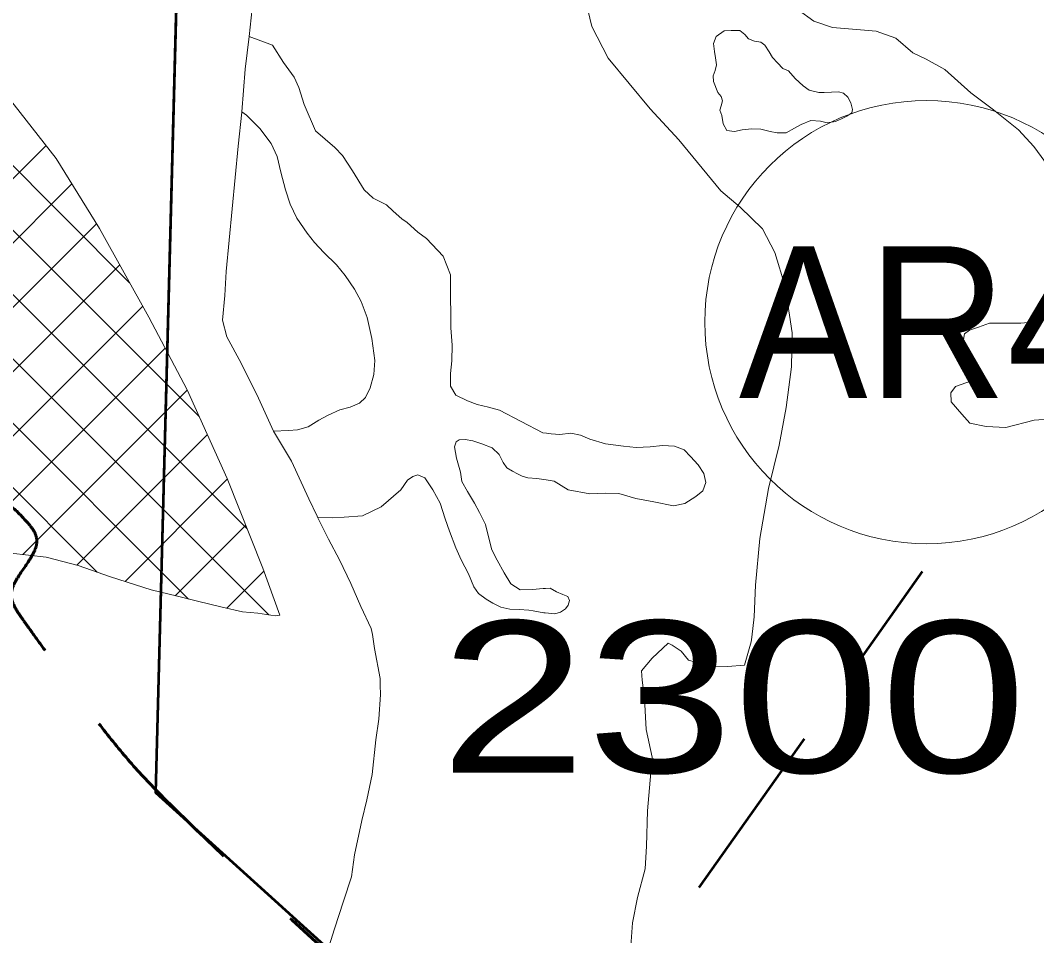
# Model space of a CAD drawing. Extents: x -1643653 to 4543381, y 1624270 to 13878484.
# Drawn here: x 752016 to 755364, y 8927283 to 8930300 of the extents above; entities that cross this region are included whole.
import ezdxf
from ezdxf.enums import TextEntityAlignment as Align

# ---------------------------------------------------------------- set-up
doc = ezdxf.new("R2010")
doc.units = 0
doc.header["$LTSCALE"] = 200
doc.linetypes.add('MEDIUM_DASHED', pattern=[4.5, 3, -1.5])
for name, color, linetype, lineweight in [('1', 7, 'Continuous', 13), ('10', 7, 'MEDIUM_DASHED', 60), ('27', 7, 'Continuous', 53), ('28', 7, 'Continuous', 53), ('29', 7, 'Continuous', 13), ('45', 7, 'Continuous', 13)]:
    doc.layers.add(name, color=color, linetype=linetype, lineweight=lineweight)
doc.layers.add('63', color=7, linetype='Continuous')

msp = doc.modelspace()

# ---------------------------------------------------------------- linework, layer by layer
at = {"layer": '1', "lineweight": 25}
msp.add_spline([(814781, 9009175.5), (814787.2, 9009173.4), (814796.9, 9009173.4), (814799.4, 9009172.4), (814805.1, 9009174.5), (814805.6, 9009176.5), (814811.7, 9009179.5), (814811.7, 9009179.5), (814801.5, 9009181), (814790.7, 9009181.5), (814784.1, 9009183.1), (814777.4, 9009185.1), (814778.4, 9009175.5)], degree=3, dxfattribs=at)
at = {"layer": '10'}
msp.add_open_spline([(753774.9, 8926261.4), (753812.7, 8926399.9), (753812, 8926558.8), (753709.5, 8926687.3), (753566, 8926867.3), (753376.7, 8926916.9), (753227, 8927050.3), (753014.8, 8927239.4), (752804.9, 8927430.3), (752597.6, 8927630.5), (752376.7, 8927843.7), (752192.2, 8928091.3), (752017.6, 8928334.1), (751956, 8928419.6), (752103.6, 8928574.9), (752029.9, 8928655), (751955.6, 8928735.8), (751801.6, 8928688.1), (751721.4, 8928753.8), (751652.2, 8928810.4), (751601.3, 8928901.2), (751523.9, 8928951.3), (751367.8, 8929052.4), (751185.2, 8929119.1), (751030.2, 8929222.8), (750931.1, 8929289.2), (750854.8, 8929393), (750746.4, 8929445), (750665, 8929484.1), (750582.4, 8929520.3), (750499.6, 8929556.1), (750413.3, 8929593.4), (750326.8, 8929630.1), (750240.4, 8929667.2), (750059.5, 8929745.1), (749875.6, 8929807.6), (749709.7, 8929926.4), (749552.8, 8930038.9), (749714.4, 8930314.8), (749771.5, 8930481.9), (749848.6, 8930707.8), (750077.8, 8930926.7), (750119.5, 8931152.3), (750152, 8931328.4), (750058.1, 8931532.9), (749922, 8931707.8), (749753.2, 8931924.7), (749391.3, 8931773.6), (749243.2, 8931979.4), (749032.7, 8932271.9), (748906.3, 8932592.6), (748823.6, 8932929.9), (748786.3, 8933082.2), (748758.3, 8933247.9), (748811.3, 8933399), (748934, 8933748.4), (749210.7, 8934002.5), (749514.7, 8934226), (749629.1, 8934310.1), (749795.5, 8934228.1), (749909.7, 8934329.8), (749982.5, 8934394.6), (750061.5, 8934468.6), (750045.4, 8934552), (750025.6, 8934654.5), (749991.4, 8934758.2), (749959, 8934860.6), (749901, 8935043.9), (749870.4, 8935232.4), (749773.9, 8935403.7), (749725.3, 8935490), (749619.5, 8935521), (749551.8, 8935588.9), (749459.7, 8935681.1), (749373.5, 8935781.5), (749280.2, 8935872.8), (749090.8, 8936058.2), (748862, 8936191), (748663.2, 8936378.9), (748545.5, 8936490.1), (748390.4, 8936617), (748404, 8936773.9), (748412.2, 8936868.5), (748420.5, 8936963.2), (748428.7, 8937057.8)], degree=3, dxfattribs=at)
at = {"layer": '27'}
msp.add_line((752461.8, 8927754.4), (752534.6, 8930524.7), dxfattribs=at)
for points in [[(753732.9, 8926707.6), (753283.8, 8927010.9), (752461.8, 8927754.4), (752534.6, 8930524.7), (753694.7, 8931393.3), (753677.9, 8931502.8)], [(753649.8, 8925453.6), (753789, 8926370.6), (753732.9, 8926707.6), (753283.8, 8927010.9), (752461.8, 8927754.4)]]:
    msp.add_lwpolyline(points, dxfattribs=at)
at = {"layer": '27', "linetype": 'MEDIUM_DASHED'}
msp.add_lwpolyline([(746115.6, 8927478.8), (753732.9, 8926707.6), (754988.2, 8928483.2)], dxfattribs=at)
at = {"layer": '28'}
msp.add_lwpolyline([(753732.9, 8926707.6), (753283.8, 8927010.9), (752461.8, 8927754.4), (752534.6, 8930524.7), (753694.7, 8931393.3)], dxfattribs=at)
msp.add_lwpolyline([(753732.9, 8926707.6), (753283.8, 8927010.9), (752461.8, 8927754.4), (752534.6, 8930524.7), (753694.7, 8931393.3)], dxfattribs=at)
at = {"layer": '29'}
for p, q in [((752604.9, 8928994.1), (748379, 8933220)), ((752763.1, 8928623.8), (748367.1, 8933019.8)), ((752375.9, 8929435.2), (749734, 8932077.1)), ((752834.2, 8928340.5), (749702.2, 8931472.5)), ((752569.9, 8928392.7), (750329.2, 8930633.4)), ((751453.9, 8929241.4), (752100.4, 8929887.9)), ((751548.6, 8929124), (752185.7, 8929761.1)), ((751663.1, 8929026.4), (752266.6, 8929629.8)), ((751590.5, 8928741.7), (752343.1, 8929494.2)), ((752268.9, 8928481.5), (751366.8, 8929383.7)), ((751598.4, 8928537.4), (752419, 8929357.9)), ((751816.1, 8928542.9), (752492.8, 8929219.7)), ((752024.3, 8928539), (752565.9, 8929080.6)), ((752201.9, 8928504.4), (752631.8, 8928934.4)), ((753748.9, 8928939.3), (753737.2, 8928940.7)), ((752360.6, 8928451.1), (752697.7, 8928788.2)), ((753716.8, 8928790.3), (753747.8, 8928785.6)), ((752525.4, 8928403.7), (752758.1, 8928636.4)), ((752696.3, 8928362.5), (752818.2, 8928484.4))]:
    msp.add_line(p, q, dxfattribs=at)
at = {"layer": '29', "lineweight": 53}
msp.add_line((752461.8, 8927754.4), (752534.6, 8930524.7), dxfattribs=at)
at = {"layer": '29'}
for points in [[(754425.8, 8928267.4), (754433.5, 8928334.5), (754438.1, 8928438), (754452, 8928591.8), (754480.4, 8928756.6), (754515.4, 8928899.8), (754539.1, 8929023.8), (754556.6, 8929158.5), (754558.8, 8929270.4), (754535.2, 8929422.6), (754501.3, 8929534.7), (754460.3, 8929613), (754387.3, 8929684.2), (754323.2, 8929737.5), (754185.1, 8929905.8), (754090.5, 8930008.1), (753951.8, 8930175.1), (753898, 8930280), (753855.4, 8930459.4), (753834.4, 8930577.2), (753824.6, 8930632.8)], [(752889, 8930583.6), (752855.1, 8930524.5), (752785.6, 8930401.7), (752769.3, 8930246.2)], [(753834.4, 8930577.2), (753855.4, 8930459.4), (753898, 8930280), (753951.8, 8930175.1), (754090.5, 8930008.1), (754185.1, 8929905.8), (754323.2, 8929737.5), (754387.3, 8929684.2), (754460.3, 8929613), (754501.3, 8929534.7), (754535.2, 8929422.6), (754558.8, 8929270.4), (754556.6, 8929158.5), (754539.1, 8929023.8), (754515.4, 8928899.8), (754480.4, 8928756.6), (754452, 8928591.8), (754438.1, 8928438), (754433.5, 8928334.5), (754425.8, 8928267.4)], [(753834.4, 8930577.2), (753855.4, 8930459.4), (753898, 8930280), (753951.8, 8930175.1), (754090.5, 8930008.1), (754185.1, 8929905.8), (754323.2, 8929737.5), (754387.3, 8929684.2), (754460.3, 8929613), (754501.3, 8929534.7), (754535.2, 8929422.6), (754558.8, 8929270.4), (754556.6, 8929158.5), (754539.1, 8929023.8), (754515.4, 8928899.8), (754480.4, 8928756.6), (754452, 8928591.8), (754438.1, 8928438), (754433.5, 8928334.5), (754425.8, 8928267.4)], [(754478.2, 8930572.8), (754508.4, 8930508.5), (754528.4, 8930444.3), (754549.8, 8930390.8), (754578.2, 8930334.8), (754630, 8930296.8), (754691.1, 8930276.3), (754770.1, 8930269.3), (754834.8, 8930264.4), (754900.5, 8930241.6), (754956.1, 8930193.2), (755000.3, 8930171.8), (755061.1, 8930137.6), (755147.3, 8930060.7), (755221.5, 8930005.1), (755304.6, 8929939), (755354.4, 8929884.1), (755411.5, 8929806.5)], [(755411.5, 8929806.5), (755354.4, 8929884.1), (755304.6, 8929939), (755221.5, 8930005.1), (755147.3, 8930060.7), (755061.1, 8930137.6), (755000.3, 8930171.8), (754956.1, 8930193.2), (754900.5, 8930241.6), (754834.8, 8930264.4), (754770.1, 8930269.3), (754691.1, 8930276.3), (754630, 8930296.8), (754578.2, 8930334.8), (754549.8, 8930390.8), (754528.4, 8930444.3), (754508.4, 8930508.5), (754478.2, 8930572.8)], [(752745.1, 8929998.2), (752756.4, 8930139), (752769.3, 8930246.2), (752769.1, 8930246.2)], [(752769.3, 8930246.2), (752769.3, 8930246.2), (752846.2, 8930217.8), (752882.5, 8930161.4), (752918, 8930113), (752933.3, 8930078.4), (752950.3, 8930022.8), (752987.9, 8929936.1), (753051.4, 8929880.3), (753077.2, 8929854.5), (753109.5, 8929803.8), (753148.2, 8929740.9), (753178.1, 8929714.3), (753221.8, 8929691.4), (753244.5, 8929671.2), (753272.7, 8929646.2), (753290.5, 8929633.3), (753325.3, 8929602.1), (753354.3, 8929581.2), (753408.4, 8929522.3), (753433.4, 8929460.9), (753433.4, 8929386), (753434.2, 8929332.8), (753434.1, 8929286.3), (753438.2, 8929229.9), (753437.4, 8929177.5), (753433.3, 8929135.6), (753432.5, 8929094.5), (753450.6, 8929065.1), (753489.3, 8929045.7), (753521.1, 8929034.3), (753558.3, 8929024.9), (753594.2, 8929015.7), (753737.2, 8928940.7)], [(752769.3, 8930246.2), (752769.3, 8930246.2), (752846.2, 8930217.8), (752882.5, 8930161.4), (752918, 8930113), (752933.3, 8930078.4), (752950.3, 8930022.8), (752987.9, 8929936.1), (753051.4, 8929880.3), (753077.2, 8929854.5), (753109.5, 8929803.8), (753148.2, 8929740.9), (753178.1, 8929714.3), (753221.8, 8929691.4), (753244.5, 8929671.2), (753272.7, 8929646.2), (753290.5, 8929633.3), (753325.3, 8929602.1), (753354.3, 8929581.2), (753408.4, 8929522.3), (753433.4, 8929460.9), (753433.4, 8929386), (753434.2, 8929332.8), (753434.1, 8929286.3), (753438.2, 8929229.9), (753437.4, 8929177.5), (753433.3, 8929135.6), (753432.5, 8929094.5), (753450.6, 8929065.1), (753489.3, 8929045.7), (753521.1, 8929034.3), (753558.3, 8929024.9), (753594.2, 8929015.7), (753737.2, 8928940.7), (753748.9, 8928939.3)], [(751984.3, 8928543.5), (752101, 8928530.5), (752206.5, 8928503.3), (752312.4, 8928466.4), (752447.3, 8928423.4), (752533, 8928401.8), (752599.4, 8928385.4), (752681, 8928365.9), (752748, 8928351), (752798.7, 8928345.8), (752855, 8928337.5), (752871.2, 8928340), (752814.3, 8928494.9), (752697, 8928790.1), (752565.4, 8929081.7), (752439.2, 8929321.6), (752276.2, 8929614.3), (752134.3, 8929844.6), (751956.3, 8930071.9)], [(752745.1, 8929998.2), (752745, 8929996.8), (752733.4, 8929884.8), (752694.2, 8929472.1), (752689.3, 8929393.2), (752682.1, 8929311.8), (752695.8, 8929256.5), (752743.4, 8929170.2), (752800.8, 8929055.2), (752849.7, 8928945.9)], [(752849.7, 8928945.9), (752849.7, 8928945.9), (752899.6, 8928948.7), (752929.1, 8928949.9), (752964.3, 8928960.7), (752999, 8928982), (753029.4, 8928998.2), (753068.5, 8929015.9), (753102, 8929025.5), (753133, 8929037.9), (753152.7, 8929057.3), (753167.7, 8929088.9), (753180.8, 8929132.2), (753183.5, 8929178.6), (753174.2, 8929250.9), (753158.3, 8929320.2), (753138.4, 8929372.8), (753116.3, 8929413.8), (753086.3, 8929459.3), (753057.7, 8929493.9), (753015.6, 8929535.2), (752984.8, 8929567.7), (752960.2, 8929598.8), (752926.2, 8929648.1), (752904.7, 8929693.8), (752889.5, 8929741.8), (752873.8, 8929799.1), (752861.9, 8929850.8), (752842.6, 8929893.7), (752804.7, 8929943.6), (752760.4, 8929987.2), (752745.1, 8929998.2)], [(752849.7, 8928945.9), (752849.7, 8928945.9), (752899.6, 8928948.7), (752929.1, 8928949.9), (752964.3, 8928960.7), (752999, 8928982), (753029.4, 8928998.2), (753068.5, 8929015.9), (753102, 8929025.5), (753133, 8929037.9), (753152.7, 8929057.3), (753167.7, 8929088.9), (753180.8, 8929132.2), (753183.5, 8929178.6), (753174.2, 8929250.9), (753158.3, 8929320.2), (753138.4, 8929372.8), (753116.3, 8929413.8), (753086.3, 8929459.3), (753057.7, 8929493.9), (753015.6, 8929535.2), (752984.8, 8929567.7), (752960.2, 8929598.8), (752926.2, 8929648.1), (752904.7, 8929693.8), (752889.5, 8929741.8), (752873.8, 8929799.1), (752861.9, 8929850.8), (752842.6, 8929893.7), (752804.7, 8929943.6), (752760.4, 8929987.2), (752745.1, 8929998.2)], [(755385.4, 8929308.4), (755312.3, 8929302.4), (755208.7, 8929301.5), (755172.4, 8929289), (755142.8, 8929279.1), (755125.7, 8929266.6), (755123.1, 8929247.6), (755126.4, 8929236.4), (755132.3, 8929220.6), (755181.1, 8929146.7), (755180.4, 8929126.3), (755148.8, 8929111.9), (755096.2, 8929093.5), (755081, 8929071.8), (755082.3, 8929042.4), (755117.8, 8929001.6), (755144.2, 8928972.1), (755197.5, 8928960.9), (755262.7, 8928957.6), (755355.9, 8928982.4), (755417.8, 8928987.1)], [(755417.8, 8928987.1), (755355.9, 8928982.4), (755262.7, 8928957.6), (755197.5, 8928960.9), (755144.2, 8928972.1), (755117.8, 8929001.6), (755082.3, 8929042.4), (755081, 8929071.8), (755096.2, 8929093.5), (755148.8, 8929111.9), (755180.4, 8929126.3), (755181.1, 8929146.7), (755132.3, 8929220.6), (755126.4, 8929236.4), (755123.1, 8929247.6), (755125.7, 8929266.6), (755142.8, 8929279.1), (755172.4, 8929289), (755208.7, 8929301.5), (755312.3, 8929302.4), (755385.4, 8929308.4)], [(752994.7, 8928662.7), (752993.2, 8928665.7), (752966.7, 8928722.7), (752908.7, 8928846.6), (752849.7, 8928945.9)], [(753703.4, 8928424), (753662, 8928423.6), (753632.1, 8928443.3), (753609.5, 8928479.5), (753586.9, 8928520.6), (753569.2, 8928555.3), (753558.7, 8928593.2), (753548.2, 8928638.3), (753528.8, 8928677.8), (753511.8, 8928708.2), (753488.4, 8928746.8), (753470.6, 8928779.9), (753465.8, 8928811.3), (753456.9, 8928841.9), (753452.8, 8928857.2), (753446.5, 8928894.7), (753451.3, 8928910.8), (753461, 8928917.2), (753461, 8928917.2), (753461, 8928917.2), (753481.2, 8928918.8), (753507, 8928914), (753536.1, 8928904.3), (753570, 8928891.4), (753593.3, 8928868.9), (753606.3, 8928842.3), (753618.4, 8928825.4), (753636.9, 8928814.1), (753653.1, 8928805.2), (753669.2, 8928797.2), (753687.2, 8928792.6), (753716.8, 8928790.3)], [(753716.8, 8928790.3), (753687.2, 8928792.6), (753669.2, 8928797.2), (753653.1, 8928805.2), (753636.9, 8928814.1), (753618.4, 8928825.4), (753606.3, 8928842.3), (753593.3, 8928868.9), (753570, 8928891.4), (753536.1, 8928904.3), (753507, 8928914), (753481.2, 8928918.8), (753461, 8928917.2), (753461, 8928917.2), (753461, 8928917.2), (753451.3, 8928910.8), (753446.5, 8928894.7), (753452.8, 8928857.2), (753456.9, 8928841.9), (753465.8, 8928811.3), (753470.6, 8928779.9), (753488.4, 8928746.8), (753511.8, 8928708.2), (753528.8, 8928677.8), (753548.2, 8928638.3), (753558.7, 8928593.2), (753569.2, 8928555.3), (753586.9, 8928520.6), (753609.5, 8928479.5), (753632.1, 8928443.3), (753662, 8928423.6), (753703.4, 8928424)], [(753748.9, 8928939.3), (753764.9, 8928937.3), (753793.5, 8928935.4), (753829.6, 8928939.2), (753861.7, 8928933.2), (753892.3, 8928919.2), (753943.5, 8928904.6), (754002.5, 8928896.4), (754044.7, 8928892.3), (754091, 8928894.6), (754131.6, 8928898.7), (754170.9, 8928896.9), (754202.3, 8928884.8), (754223.8, 8928863), (754248.9, 8928835.3), (754267.4, 8928806.5), (754273.5, 8928776.8), (754264.2, 8928749.8), (754241.5, 8928730.2), (754204.6, 8928707.5), (754167.6, 8928700.4), (754102.4, 8928713.6), (754043.9, 8928723.9), (753987.5, 8928740.6), (753944.6, 8928741.9), (753892.4, 8928739.7), (753820.1, 8928753), (753774.5, 8928781.5), (753747.8, 8928785.6), (753716.8, 8928790.3)], [(753747.8, 8928785.6), (753774.5, 8928781.5), (753820.1, 8928753), (753892.4, 8928739.7), (753944.6, 8928741.9), (753987.5, 8928740.6), (754043.9, 8928723.9), (754102.4, 8928713.6), (754167.6, 8928700.4), (754204.6, 8928707.5), (754241.5, 8928730.2), (754264.2, 8928749.8), (754273.5, 8928776.8), (754267.4, 8928806.5), (754248.9, 8928835.3), (754223.8, 8928863), (754202.3, 8928884.8), (754170.9, 8928896.9), (754131.6, 8928898.7), (754091, 8928894.6), (754044.7, 8928892.3), (754002.5, 8928896.4), (753943.5, 8928904.6), (753892.3, 8928919.2), (753861.7, 8928933.2), (753829.6, 8928939.2), (753793.5, 8928935.4), (753764.9, 8928937.3), (753748.9, 8928939.3)], [(752994.7, 8928662.7), (753044.7, 8928660.7), (753082.9, 8928662.9), (753142.7, 8928666.7), (753204.8, 8928696.7), (753268.8, 8928752.6), (753290.8, 8928784.6), (753308.8, 8928796.6), (753324.8, 8928802.6), (753348.8, 8928792.6), (753374.9, 8928752.6), (753398.9, 8928708.6), (753414.9, 8928656.7), (753429.2, 8928616.8), (753450.5, 8928561.1), (753468.2, 8928522.2), (753492.2, 8928475.9), (753509.8, 8928432.8), (753525.2, 8928410.7), (753549.9, 8928392.6), (753572, 8928379.5), (753599.1, 8928366.1), (753627.9, 8928359.4), (753658.6, 8928358.1), (753691.2, 8928356.5), (753705.6, 8928353.6)], [(753705.6, 8928353.6), (753691.2, 8928356.5), (753658.6, 8928358.1), (753627.9, 8928359.4), (753599.1, 8928366.1), (753572, 8928379.5), (753549.9, 8928392.6), (753525.2, 8928410.7), (753509.8, 8928432.8), (753492.2, 8928475.9), (753468.2, 8928522.2), (753450.5, 8928561.1), (753429.2, 8928616.8), (753414.9, 8928656.7), (753398.9, 8928708.6), (753374.9, 8928752.6), (753348.8, 8928792.6), (753324.8, 8928802.6), (753308.8, 8928796.6), (753290.8, 8928784.6), (753268.8, 8928752.6), (753204.8, 8928696.7), (753142.7, 8928666.7), (753082.9, 8928662.9), (753044.7, 8928660.7), (752994.7, 8928662.7)], [(752994.7, 8928662.7), (753031, 8928589.7), (753067, 8928521.8), (753105.1, 8928443.8), (753137.1, 8928367.9), (753171.1, 8928295.9), (753175.7, 8928275.9)], [(753745.4, 8928427.5), (753737.8, 8928427.2), (753737.8, 8928427.2), (753703.4, 8928424)], [(753703.4, 8928424), (753737.8, 8928427.2), (753737.8, 8928427.2), (753745.4, 8928427.5)], [(753744.9, 8928347.3), (753776.6, 8928343.8), (753795.1, 8928350), (753811.3, 8928360.3), (753820.8, 8928373), (753824.7, 8928387.5), (753819.9, 8928400.8), (753802.7, 8928407.7), (753782.5, 8928416.9), (753760.7, 8928428.3), (753745.4, 8928427.5)], [(753745.4, 8928427.5), (753760.7, 8928428.3), (753782.5, 8928416.9), (753802.7, 8928407.7), (753819.9, 8928400.8), (753824.7, 8928387.5), (753820.8, 8928373), (753811.3, 8928360.3), (753795.1, 8928350), (753776.6, 8928343.8), (753744.9, 8928347.3)], [(753705.6, 8928353.6), (753740.8, 8928347.7), (753744.9, 8928347.3)], [(753744.9, 8928347.3), (753740.8, 8928347.7), (753705.6, 8928353.6)], [(753175.7, 8928275.9), (753182.7, 8928229.5), (753200.7, 8928131), (753200.7, 8928109), (753202.8, 8928078.3), (753196.8, 8927996.4), (753186.8, 8927928.4), (753174.8, 8927814.5), (753156.8, 8927730.6), (753140.6, 8927663.4), (753116.6, 8927549.5), (753106.6, 8927477.5), (753080.6, 8927397.6), (753050.6, 8927305.7), (753020.6, 8927211.7), (753014.6, 8927109.8), (753110, 8926922.2)], [(754401.7, 8928174.4), (754345.8, 8928170.3), (754298.7, 8928169.8), (754264.7, 8928178.3), (754216.6, 8928191.1), (754193.2, 8928220.8), (754163.4, 8928240.7), (754150.1, 8928247.3), (754097.1, 8928197.7), (754062.3, 8928156.3), (754063.9, 8928124.9), (754072.2, 8928065.3), (754077.2, 8927962.7), (754097.1, 8927871.7), (754082, 8927695.3), (754078.7, 8927577.8), (754073.7, 8927503.3), (754048.8, 8927409), (754032.1, 8927326.1), (754024.1, 8927203.2)], [(754024.1, 8927203.2), (754032.1, 8927326.1), (754048.8, 8927409), (754073.7, 8927503.3), (754078.7, 8927577.8), (754082, 8927695.3), (754097.1, 8927871.7), (754077.2, 8927962.7), (754072.2, 8928065.3), (754063.9, 8928124.9), (754062.3, 8928156.3), (754097.1, 8928197.7), (754150.1, 8928247.3), (754163.4, 8928240.7), (754193.2, 8928220.8), (754216.6, 8928191.1), (754264.7, 8928178.3), (754298.7, 8928169.8), (754345.8, 8928170.3), (754401.7, 8928174.4)], [(754425.8, 8928267.4), (754423.7, 8928252.1), (754401.7, 8928174.4)], [(754401.7, 8928174.4), (754423.7, 8928252.1), (754425.8, 8928267.4)]]:
    msp.add_lwpolyline(points, dxfattribs=at)
msp.add_lwpolyline([(754313.7, 8930061.9), (754299.6, 8930097.9), (754297.7, 8930116.7), (754305.1, 8930135.1), (754309.6, 8930153.3), (754305.6, 8930176), (754302.3, 8930197.1), (754299.1, 8930223.1), (754307.6, 8930246.2), (754334.3, 8930264.8), (754357.7, 8930266.7), (754386.1, 8930266), (754402.6, 8930253.2), (754414.5, 8930238.8), (754434, 8930231.6), (754455.3, 8930228.4), (754468.5, 8930217.6), (754482.2, 8930195.9), (754493.5, 8930177.4), (754509.8, 8930159.3), (754527.7, 8930141.5), (754546.1, 8930133.9), (754568.8, 8930107.7), (754594.5, 8930083.8), (754614.7, 8930069.4), (754645.8, 8930062.2), (754664.1, 8930062.1), (754687.8, 8930063.7), (754711.5, 8930064.6), (754727.6, 8930060.1), (754742.1, 8930046.2), (754752.1, 8930027.9), (754757.7, 8930005.8), (754755.3, 8929994.6), (754738.3, 8929983.8), (754720.5, 8929975.6), (754701.5, 8929966.3), (754673.6, 8929962.6), (754651.5, 8929967.1), (754620.5, 8929969.4), (754588.5, 8929956.9), (754566.5, 8929945), (754538.8, 8929929.6), (754509.4, 8929929), (754486.3, 8929933.3), (754455.3, 8929941), (754425.7, 8929942.3), (754393.7, 8929938.8), (754368.6, 8929933.8), (754343.7, 8929937.1), (754331.3, 8929958.7), (754326.3, 8929986.1), (754320.1, 8930003.6), (754324.1, 8930018.6), (754329.4, 8930034.7), (754324.9, 8930049.2), (754313.7, 8930061.9), (754313.7, 8930061.9), (754313.7, 8930061.9), (754313.7, 8930061.9), (754313.7, 8930061.9)], close=True, dxfattribs=at)
at = {"layer": '29', "lineweight": 53}
msp.add_lwpolyline([(753649.8, 8925453.6), (753789, 8926370.6), (753732.9, 8926707.6), (753283.8, 8927010.9), (752461.8, 8927754.4)], dxfattribs=at)
at = {"layer": '45'}
msp.add_circle((755000.9, 8929305.3), 730.2, dxfattribs=at)

# ---------------------------------------------------------------- texts
at = {"layer": '45', "width": 0.95}
msp.add_text('AR4', height=500, dxfattribs=at).set_placement((755000.9, 8929055.3), align=Align.CENTER)
at = {"layer": '63', "width": 1.3}
msp.add_text(' 2300.64 ha', height=500, dxfattribs=at).set_placement((753156.3, 8927820.6))

doc.saveas('drawing.dxf')
